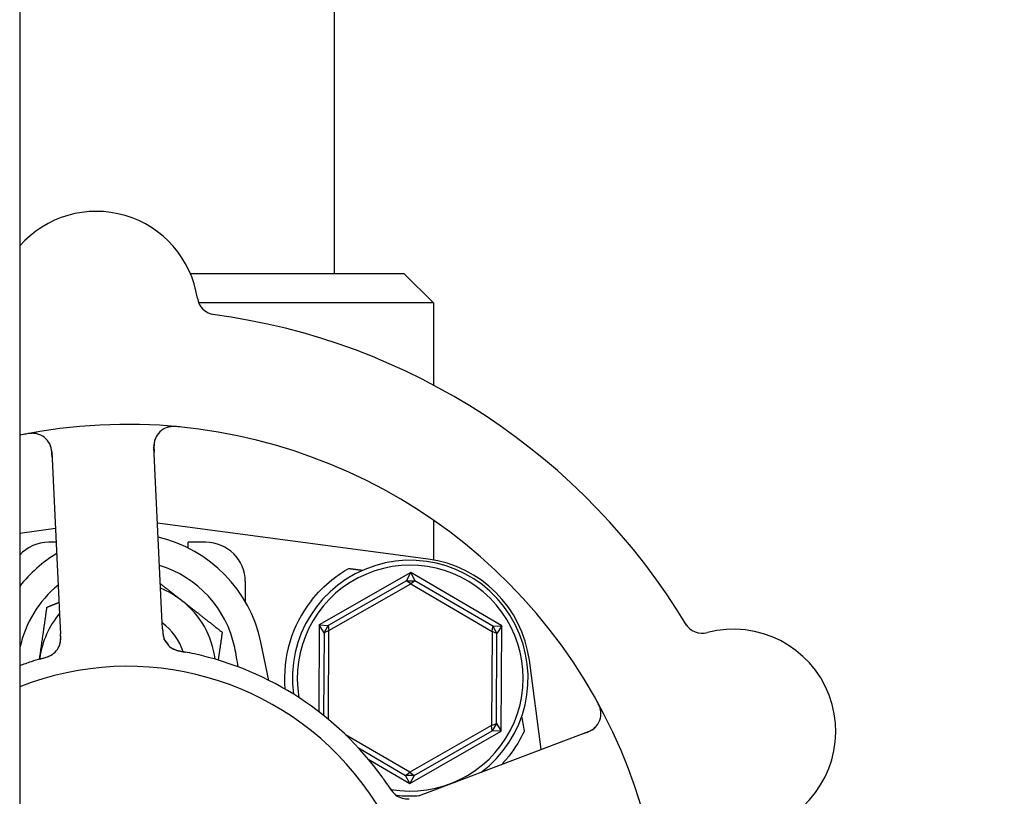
# Model space of a CAD drawing. Header units: inches. Extents: x 24 to 1128, y -58 to 748.
# Tile 665 of 679: x 727.28 to 730.41, y 617.6 to 620.07. Entities that reach past the tile are written whole.
import ezdxf

# ---------------------------------------------------------------- set-up
doc = ezdxf.new("R2010")
doc.units = ezdxf.units.IN
doc.header["$LTSCALE"] = 32
doc.header["$MEASUREMENT"] = 0
doc.layers.add('Visible (ANSI)', color=7, linetype='Continuous', lineweight=30)

msp = doc.modelspace()

# ---------------------------------------------------------------- linework, layer by layer
at = {"layer": 'Visible (ANSI)'}
for p, q in [((727.28063, 637.43978), (727.28063, 563.43978)), ((728.28067, 621.71465), (728.28067, 619.26478)), ((727.82352, 619.26478), (728.50317, 619.26478)), ((728.50317, 619.26478), (728.59692, 619.17103)), ((728.59692, 619.17103), (727.8502, 619.17103)), ((728.59692, 619.17103), (728.59692, 618.90961)), ((727.73333, 618.17402), (727.70753, 618.71273)), ((727.38291, 618.69718), (727.40871, 618.15847)), ((727.3946, 618.4531), (727.28063, 618.43793)), ((728.57983, 618.35618), (727.71912, 618.47076)), ((728.59692, 618.47991), (728.59692, 618.3535)), ((727.39669, 618.40946), (727.37317, 618.40946)), ((727.81692, 618.39091), (727.81692, 618.40946)), ((727.87317, 618.40946), (727.81692, 618.40946)), ((728.52488, 618.31286), (728.2334, 618.14655)), ((728.51122, 618.28707), (728.52488, 618.31286)), ((728.52488, 618.31286), (728.53828, 618.28694)), ((728.81465, 618.14359), (728.52488, 618.31286)), ((727.99817, 618.28446), (727.99817, 618.22125)), ((728.51122, 618.28707), (728.26255, 618.1452)), ((728.26456, 618.12835), (728.5247, 618.27678)), ((728.51122, 618.28707), (728.53828, 618.28694)), ((728.5247, 618.27678), (728.51122, 618.28707)), ((728.53828, 618.28694), (728.5247, 618.27678)), ((728.5247, 618.27678), (728.78331, 618.1257)), ((728.78548, 618.14253), (728.53828, 618.28694)), ((727.73524, 618.13418), (727.73333, 618.17402)), ((727.40871, 618.15847), (727.41061, 618.11861)), ((728.2334, 618.14655), (728.232, 617.87058)), ((728.2334, 618.14655), (728.26255, 618.1452)), ((728.2489, 618.12183), (728.2334, 618.14655)), ((728.2489, 618.12183), (728.26255, 618.1452)), ((728.26255, 618.1452), (728.26456, 618.12835)), ((728.78331, 618.1257), (728.78548, 618.14253)), ((728.78548, 618.14253), (728.81465, 618.14359)), ((728.78548, 618.14253), (728.7989, 618.11902)), ((728.81465, 618.14359), (728.7989, 618.11902)), ((728.81294, 617.80801), (728.81465, 618.14359)), ((728.2489, 618.12183), (728.24756, 617.85839)), ((728.26456, 618.12835), (728.2489, 618.12183)), ((728.26312, 617.8457), (728.26456, 618.12835)), ((728.78331, 618.1257), (728.78178, 617.82621)), ((728.7989, 618.11902), (728.78331, 618.1257)), ((728.79744, 617.83273), (728.7989, 618.11902)), ((728.07376, 617.97001), (728.04809, 618.09183)), ((728.93991, 617.74969), (728.90207, 618.03394)), ((728.78178, 617.82621), (728.52164, 617.67778)), ((728.78178, 617.82621), (728.79744, 617.83273)), ((728.78379, 617.80936), (728.78178, 617.82621)), ((728.79744, 617.83273), (728.78379, 617.80936)), ((728.79744, 617.83273), (728.81294, 617.80801)), ((728.52164, 617.67778), (728.31723, 617.79719)), ((728.52146, 617.6417), (728.81294, 617.80801)), ((728.53512, 617.66748), (728.78379, 617.80936)), ((729.08954, 617.80636), (728.58517, 617.61535)), ((728.81294, 617.80801), (728.78379, 617.80936)), ((728.3585, 617.75499), (728.50806, 617.66762)), ((728.39104, 617.71789), (728.52146, 617.6417)), ((728.50806, 617.66762), (728.52164, 617.67778)), ((728.53512, 617.66748), (728.50806, 617.66762)), ((728.52146, 617.6417), (728.50806, 617.66762)), ((728.53512, 617.66748), (728.52146, 617.6417)), ((728.52164, 617.67778), (728.53512, 617.66748)), ((728.58517, 617.61535), (728.54785, 617.60122))]:
    msp.add_line(p, q, dxfattribs=at)
for centre, radius, start, end in [((733.54563, 625.07478), 5.19, 213.46191, 268.42803), ((727.52451, 619.13742), 0.325, 8.66113, 138.62429), ((727.90759, 619.19577), 0.0625, 188.66113, 262.3534), ((727.62317, 617.07728), 2.075, 30.99965, 82.48395), ((727.62317, 617.07728), 1.7075, 258.42752, 101.57248), ((727.76996, 618.71572), 0.0625, 84.88035, 182.7418), ((727.32048, 618.69419), 0.0625, 2.7418, 100.60325), ((727.62317, 618.00228), 0.43425, 11.9007, 76.93978), ((727.37317, 618.28446), 0.125, 90, 137.7568), ((727.87317, 618.28446), 0.125, 0, 90), ((727.62317, 618.00228), 0.43425, 121.17296, 142.07369), ((728.53035, 617.98446), 0.375, 7.58266, 82.41734), ((727.62317, 618.00228), 0.34909, 11.9007, 72.94151), ((728.52317, 617.97728), 0.375, 306.768, 187.82604), ((728.52317, 617.97728), 0.35938, 260.11375, 189.97535), ((727.62317, 618.00228), 0.34909, 129.05816, 168.0993), ((727.62317, 618.00228), 0.2815, 51.86636, 67.90218), ((727.62317, 618.00228), 0.2815, 7.18473, 51.86636), ((728.52317, 617.97728), 0.4, 141.81864, 184.99892), ((727.62317, 618.00228), 0.2815, 140.00252, 171.86636), ((727.62317, 618.00228), 0.18733, 18.39093, 53.59902), ((729.45286, 618.18233), 0.0625, 211.1302, 284.82247), ((729.55199, 617.80773), 0.325, 296.66113, 104.82247), ((727.34876, 618.10373), 0.0625, 305.2706, 346.30345), ((727.79824, 618.12526), 0.0625, 200.31583, 240.22862), ((727.62317, 618.00228), 0.1535, 30.06048, 40.05875), ((727.62317, 617.07728), 1, 35.83299, 77.65061), ((727.62317, 617.07728), 1, 107.83299, 110.03153), ((727.62317, 617.07728), 0.9375, 248.56946, 111.43054), ((727.62317, 618.00228), 0.2815, 171.86636, 172.81527), ((729.06741, 617.86481), 0.0625, 290.7418, 28.60325), ((728.51458, 617.65545), 0.0625, 233.2706, 274.30345), ((728.52317, 617.97728), 0.375, 263.08462, 274.7156)]:
    msp.add_arc(centre, radius, start, end, dxfattribs=at)
msp.add_ellipse((729.12113, 614.96745), major_axis=(-0.57653, 4.33091), ratio=0.0429148, start_param=5.4224411, end_param=5.4369311, dxfattribs=at)
for points, knots in [([(727.7898, 618.77663), (727.78899, 618.77671), (727.78819, 618.77679), (727.78478, 618.77711), (727.78208, 618.77733), (727.77707, 618.77761), (727.77477, 618.77769), (727.76975, 618.77772), (727.76698, 618.77764), (727.76256, 618.77733), (727.76076, 618.77713), (727.75739, 618.77666), (727.75582, 618.77637), (727.75274, 618.7757), (727.75125, 618.77529), (727.74943, 618.77473), (727.74891, 618.77456), (727.74848, 618.77441)], [0, 0, 0, 0, 0.00673636, 0.00673636, 0.02806078, 0.02806078, 0.0453371, 0.0453371, 0.06652159, 0.06652159, 0.08352225, 0.08352225, 0.101589, 0.101589, 0.12223492, 0.12223492, 0.13206643, 0.13206643, 0.13206643, 0.13206643]), ([(727.33614, 618.7547), (727.33559, 618.75483), (727.33489, 618.75499), (727.33244, 618.75547), (727.33047, 618.75577), (727.32643, 618.75611), (727.32462, 618.75619), (727.32024, 618.75621), (727.31752, 618.75611), (727.31239, 618.75571), (727.30995, 618.75544), (727.3049, 618.75475), (727.30226, 618.75431), (727.2981, 618.75355), (727.29654, 618.75325), (727.29494, 618.75293)], [0.10313051, 0.10313051, 0.10313051, 0.10313051, 0.11603194, 0.11603194, 0.14472132, 0.14472132, 0.16305353, 0.16305353, 0.18481803, 0.18481803, 0.20320409, 0.20320409, 0.22373688, 0.22373688, 0.23709216, 0.23709216, 0.23709216, 0.23709216]), ([(727.71341, 618.74233), (727.71313, 618.74171), (727.71281, 618.74095), (727.71156, 618.73781), (727.71077, 618.73545), (727.70921, 618.72873), (727.70855, 618.72445), (727.70793, 618.71609), (727.70783, 618.71214), (727.70792, 618.70624), (727.70797, 618.70447), (727.70812, 618.70059), (727.70822, 618.69844), (727.70832, 618.69633)], [0.11682073, 0.11682073, 0.11682073, 0.11682073, 0.13209763, 0.13209763, 0.17640845, 0.17640845, 0.22121697, 0.22121697, 0.25582457, 0.25582457, 0.27005755, 0.27005755, 0.2865375, 0.2865375, 0.2865375, 0.2865375]), ([(727.3837, 618.68072), (727.38367, 618.68133), (727.38364, 618.68195), (727.38354, 618.68399), (727.38346, 618.68541), (727.38308, 618.69216), (727.38262, 618.69733), (727.38143, 618.70543), (727.38074, 618.70878), (727.37853, 618.71706), (727.3765, 618.72185), (727.37483, 618.72502), (727.37466, 618.72533), (727.37451, 618.72561)], [0, 0, 0, 0, 0.00480624, 0.00480624, 0.01589597, 0.01589597, 0.05833406, 0.05833406, 0.09384639, 0.09384639, 0.15340885, 0.15340885, 0.16065924, 0.16065924, 0.16065924, 0.16065924]), ([(728.20875, 618.22454), (728.2277, 618.24864), (728.25021, 618.27128), (728.29161, 618.3042), (728.30979, 618.31623), (728.32759, 618.32621)], [2.4581256, 2.4581256, 2.4581256, 2.4581256, 2.68988255, 2.68988255, 2.85814401, 2.85814401, 2.85814401, 2.85814401]), ([(727.4074, 618.08213), (727.4075, 618.0824), (727.4076, 618.08269), (727.40797, 618.08378), (727.40824, 618.08466), (727.40897, 618.08721), (727.40939, 618.08895), (727.4104, 618.0942), (727.4108, 618.09794), (727.41108, 618.10473), (727.41105, 618.10782), (727.41096, 618.11078)], [0.094581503, 0.094581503, 0.094581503, 0.094581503, 0.09763667, 0.09763667, 0.105884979, 0.105884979, 0.120706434, 0.120706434, 0.149461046, 0.149461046, 0.17255876, 0.17255876, 0.17255876, 0.17255876]), ([(727.40924, 618.08798), (727.40924, 618.08798), (727.40924, 618.08798), (727.40925, 618.08801), (727.40927, 618.08808), (727.40935, 618.0884), (727.40942, 618.0887), (727.40976, 618.09014), (727.41015, 618.09205), (727.41053, 618.09476), (727.41061, 618.09546), (727.411, 618.09927), (727.41112, 618.10265), (727.41103, 618.10859), (727.41097, 618.11045), (727.41086, 618.11336), (727.41081, 618.11438), (727.41072, 618.11643), (727.41067, 618.1175), (727.41062, 618.11855)], [0.05598665, 0.05598665, 0.05598665, 0.05598665, 0.056873, 0.056873, 0.06006969, 0.06006969, 0.06858048, 0.06858048, 0.09786866, 0.09786866, 0.10758076, 0.10758076, 0.14991048, 0.14991048, 0.16694481, 0.16694481, 0.17567446, 0.17567446, 0.18444701, 0.18444701, 0.18444701, 0.18444701]), ([(727.73525, 618.13402), (727.7353, 618.13305), (727.73534, 618.13206), (727.73544, 618.13017), (727.73549, 618.12923), (727.73563, 618.12653), (727.73574, 618.1248), (727.73596, 618.12202), (727.73605, 618.12092), (727.73647, 618.11671), (727.73686, 618.11408), (727.73765, 618.1101), (727.73813, 618.10813), (727.73904, 618.10523), (727.73931, 618.10445), (727.73972, 618.10331), (727.73988, 618.10288), (727.73996, 618.10268), (727.73996, 618.10266), (727.73996, 618.10266)], [0, 0, 0, 0, 0.00805947, 0.00805947, 0.01607833, 0.01607833, 0.0318321, 0.0318321, 0.04288224, 0.04288224, 0.07619177, 0.07619177, 0.108399, 0.108399, 0.12047641, 0.12047641, 0.12953115, 0.12953115, 0.13163232, 0.13163232, 0.13163232, 0.13163232]), ([(727.73568, 618.12589), (727.73575, 618.12484), (727.73583, 618.12378), (727.73619, 618.11965), (727.73658, 618.11648), (727.73766, 618.11058), (727.73835, 618.10777), (727.73971, 618.10352), (727.74029, 618.10194), (727.74117, 618.09983), (727.74144, 618.0992), (727.74176, 618.0985), (727.74182, 618.09837), (727.74188, 618.09824)], [0.016833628, 0.016833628, 0.016833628, 0.016833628, 0.024996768, 0.024996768, 0.048690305, 0.048690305, 0.071674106, 0.071674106, 0.086017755, 0.086017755, 0.092484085, 0.092484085, 0.093980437, 0.093980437, 0.093980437, 0.093980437]), ([(727.76183, 618.07446), (727.76227, 618.07416), (727.76273, 618.07385), (727.76402, 618.07303), (727.76493, 618.07249), (727.76648, 618.07166), (727.76689, 618.07144), (727.76856, 618.0706), (727.77002, 618.06992), (727.77324, 618.0686), (727.77488, 618.06798), (727.77801, 618.06693), (727.77938, 618.06649), (727.7833, 618.06533), (727.7861, 618.0646), (727.79135, 618.06334), (727.79383, 618.06281), (727.79949, 618.06164), (727.80268, 618.06105), (727.80663, 618.06031), (727.8074, 618.06016), (727.80817, 618.06002)], [0.13529989, 0.13529989, 0.13529989, 0.13529989, 0.15041637, 0.15041637, 0.17862377, 0.17862377, 0.18801437, 0.18801437, 0.21370501, 0.21370501, 0.23365387, 0.23365387, 0.24706173, 0.24706173, 0.26969876, 0.26969876, 0.28871805, 0.28871805, 0.31389266, 0.31389266, 0.3199487, 0.3199487, 0.3199487, 0.3199487]), ([(727.34513, 618.03785), (727.34827, 618.03876), (727.3514, 618.03965), (727.35712, 618.04136), (727.35973, 618.04218), (727.36457, 618.04379), (727.36684, 618.04459), (727.37052, 618.04598), (727.37203, 618.04658), (727.37528, 618.04794), (727.37695, 618.0487), (727.37989, 618.05014), (727.38117, 618.05081), (727.38405, 618.05245), (727.38544, 618.05334), (727.3878, 618.055), (727.38884, 618.0558), (727.38969, 618.0565)], [0, 0, 0, 0, 0.02532917, 0.02532917, 0.0459278, 0.0459278, 0.06431611, 0.06431611, 0.0780154, 0.0780154, 0.09688899, 0.09688899, 0.11755371, 0.11755371, 0.15067697, 0.15067697, 0.17984281, 0.17984281, 0.17984281, 0.17984281]), ([(727.35294, 618.04008), (727.35381, 618.04032), (727.35467, 618.04056), (727.35642, 618.04105), (727.35731, 618.0413), (727.36053, 618.04223), (727.36292, 618.04294), (727.36758, 618.04446), (727.3699, 618.04528), (727.37335, 618.04663), (727.37463, 618.04717), (727.37758, 618.04849), (727.37911, 618.04926), (727.38143, 618.05054), (727.38233, 618.05107), (727.38404, 618.05215), (727.38485, 618.0527), (727.38544, 618.05312), (727.38555, 618.0532), (727.38555, 618.0532)], [0, 0, 0, 0, 0.00712604, 0.00712604, 0.01419238, 0.01419238, 0.03284312, 0.03284312, 0.05207098, 0.05207098, 0.06472354, 0.06472354, 0.08419423, 0.08419423, 0.09866358, 0.09866358, 0.11516786, 0.11516786, 0.12167905, 0.12167905, 0.12167905, 0.12167905]), ([(727.76646, 618.07143), (727.76646, 618.07143), (727.76652, 618.07139), (727.76686, 618.0712), (727.76727, 618.07097), (727.76843, 618.07035), (727.76924, 618.06994), (727.77179, 618.06873), (727.77376, 618.06791), (727.77749, 618.0666), (727.7791, 618.0661), (727.78206, 618.06526), (727.78336, 618.06492), (727.78682, 618.06407), (727.78907, 618.06358), (727.79374, 618.06265), (727.79619, 618.0622), (727.7991, 618.06168), (727.79964, 618.06159), (727.80019, 618.06149)], [0.07093315, 0.07093315, 0.07093315, 0.07093315, 0.07636583, 0.07636583, 0.08666451, 0.08666451, 0.09983228, 0.09983228, 0.12422953, 0.12422953, 0.14000404, 0.14000404, 0.15098747, 0.15098747, 0.16837574, 0.16837574, 0.18725582, 0.18725582, 0.19162474, 0.19162474, 0.19162474, 0.19162474]), ([(727.83704, 618.05414), (727.82766, 618.0562), (727.81592, 618.05858), (727.80631, 618.06037), (727.80412, 618.06077), (727.8021, 618.06114), (727.80027, 618.06147)], [0, 0, 0, 0, 0.41999651, 0.41999651, 0.41999651, 0.51583384, 0.51583384, 0.51583384, 0.51583384]), ([(727.35293, 618.04007), (727.34525, 618.0379), (727.33441, 618.03473), (727.32493, 618.03177), (727.32215, 618.0309), (727.31947, 618.03005), (727.31693, 618.02923)], [0.48416631, 0.48416631, 0.48416631, 0.48416631, 0.88318571, 0.88318571, 0.88318571, 1, 1, 1, 1]), ([(729.12979, 617.86862), (729.12975, 617.86918), (729.12968, 617.86989), (729.12938, 617.87237), (729.12906, 617.87433), (729.12813, 617.87828), (729.12765, 617.88003), (729.12632, 617.8842), (729.12538, 617.88676), (729.12342, 617.89151), (729.12241, 617.89375), (729.12019, 617.89834), (729.11896, 617.90072), (729.11695, 617.90443), (729.11617, 617.90583), (729.11538, 617.90726)], [0.10313051, 0.10313051, 0.10313051, 0.10313051, 0.11603194, 0.11603194, 0.14472131, 0.14472131, 0.16305353, 0.16305353, 0.18481803, 0.18481803, 0.20320408, 0.20320408, 0.22373688, 0.22373688, 0.23709216, 0.23709216, 0.23709216, 0.23709216]), ([(729.07413, 617.80052), (729.07471, 617.80074), (729.07529, 617.80096), (729.0772, 617.80169), (729.07852, 617.80219), (729.08482, 617.80465), (729.0896, 617.80668), (729.09693, 617.81032), (729.0999, 617.812), (729.1071, 617.81667), (729.11102, 617.82008), (729.11352, 617.82265), (729.11377, 617.8229), (729.11398, 617.82313)], [0, 0, 0, 0, 0.00480624, 0.00480624, 0.01589597, 0.01589597, 0.05833406, 0.05833406, 0.09384639, 0.09384639, 0.15340885, 0.15340885, 0.16065924, 0.16065924, 0.16065924, 0.16065924]), ([(728.88624, 617.80942), (728.87434, 617.78368), (728.85776, 617.75548), (728.82936, 617.71962), (728.82141, 617.71048), (728.81302, 617.70167)], [0.44734115, 0.44734115, 0.44734115, 0.44734115, 0.70623872, 0.70623872, 0.7975395, 0.7975395, 0.7975395, 0.7975395]), ([(728.45533, 617.63181), (728.45089, 617.63845), (728.44453, 617.64778), (728.43878, 617.65588), (728.4371, 617.65825), (728.43546, 617.66054), (728.4339, 617.6627)], [0.48416631, 0.48416631, 0.48416631, 0.48416631, 0.88318571, 0.88318571, 0.88318571, 1, 1, 1, 1]), ([(728.45081, 617.63854), (728.45264, 617.63583), (728.45445, 617.63314), (728.45785, 617.62823), (728.45943, 617.626), (728.46246, 617.62189), (728.46393, 617.61998), (728.46639, 617.6169), (728.46742, 617.61566), (728.46972, 617.61299), (728.47096, 617.61164), (728.47323, 617.60928), (728.47427, 617.60828), (728.47672, 617.60604), (728.478, 617.605), (728.4803, 617.60326), (728.48139, 617.60252), (728.48232, 617.60193)], [0, 0, 0, 0, 0.0253292, 0.0253292, 0.04592782, 0.04592782, 0.06431613, 0.06431613, 0.07801539, 0.07801539, 0.09688899, 0.09688899, 0.11755369, 0.11755369, 0.15067695, 0.15067695, 0.17984281, 0.17984281, 0.17984281, 0.17984281]), ([(728.45534, 617.6318), (728.45584, 617.63105), (728.45634, 617.63031), (728.45734, 617.62879), (728.45785, 617.62803), (728.45973, 617.62525), (728.46115, 617.6232), (728.46403, 617.61923), (728.46553, 617.61728), (728.46788, 617.61442), (728.46878, 617.61337), (728.47095, 617.61097), (728.47217, 617.60975), (728.47409, 617.60794), (728.47488, 617.60725), (728.47643, 617.60595), (728.47721, 617.60536), (728.47779, 617.60492), (728.47789, 617.60485), (728.47789, 617.60485)], [0, 0, 0, 0, 0.00712604, 0.00712604, 0.01419238, 0.01419238, 0.03284312, 0.03284312, 0.05207098, 0.05207098, 0.06472354, 0.06472354, 0.08419423, 0.08419423, 0.09866358, 0.09866358, 0.11516786, 0.11516786, 0.12167905, 0.12167905, 0.12167905, 0.12167905])]:
    msp.add_open_spline(points, degree=3, knots=knots, dxfattribs=at)
for points, weights in [([(728.32759, 618.32621), (728.34988, 618.32338), (728.37222, 618.32056)], [0.999970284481, 0.999969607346, 0.999969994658]), ([(727.72837, 618.27757), (727.76347, 618.25002), (727.797, 618.2237)], [1.01874043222, 1.02109815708, 1]), ([(727.3445, 618.04211), (727.35517, 618.11678), (727.3675, 618.203)], [1, 1.0379548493, 1]), ([(727.3675, 618.203), (727.38723, 618.21092), (727.40584, 618.21838)], [1, 1.0090077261, 1.01373989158]), ([(727.797, 618.2237), (727.85633, 618.17712), (727.92483, 618.12334)], [1, 1.0379548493, 1]), ([(727.92483, 618.12334), (727.91814, 618.07651), (727.91215, 618.03461)], [1, 1.02026440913, 1.01889014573]), ([(727.34384, 618.03747), (727.34417, 618.03979), (727.3445, 618.04211)], [1.0022030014, 1.00113546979, 1])]:
    msp.add_rational_spline(points, weights, degree=2, dxfattribs=at)
for points in [[(727.28158, 618.07427), (727.28126, 618.07275), (727.28094, 618.07123), (727.28063, 618.06971)], [(727.9753, 618.01323), (727.97254, 618.03364), (727.96903, 618.054), (727.96476, 618.07427)]]:
    msp.add_open_spline(points, degree=3, dxfattribs=at)

doc.saveas('drawing.dxf')
